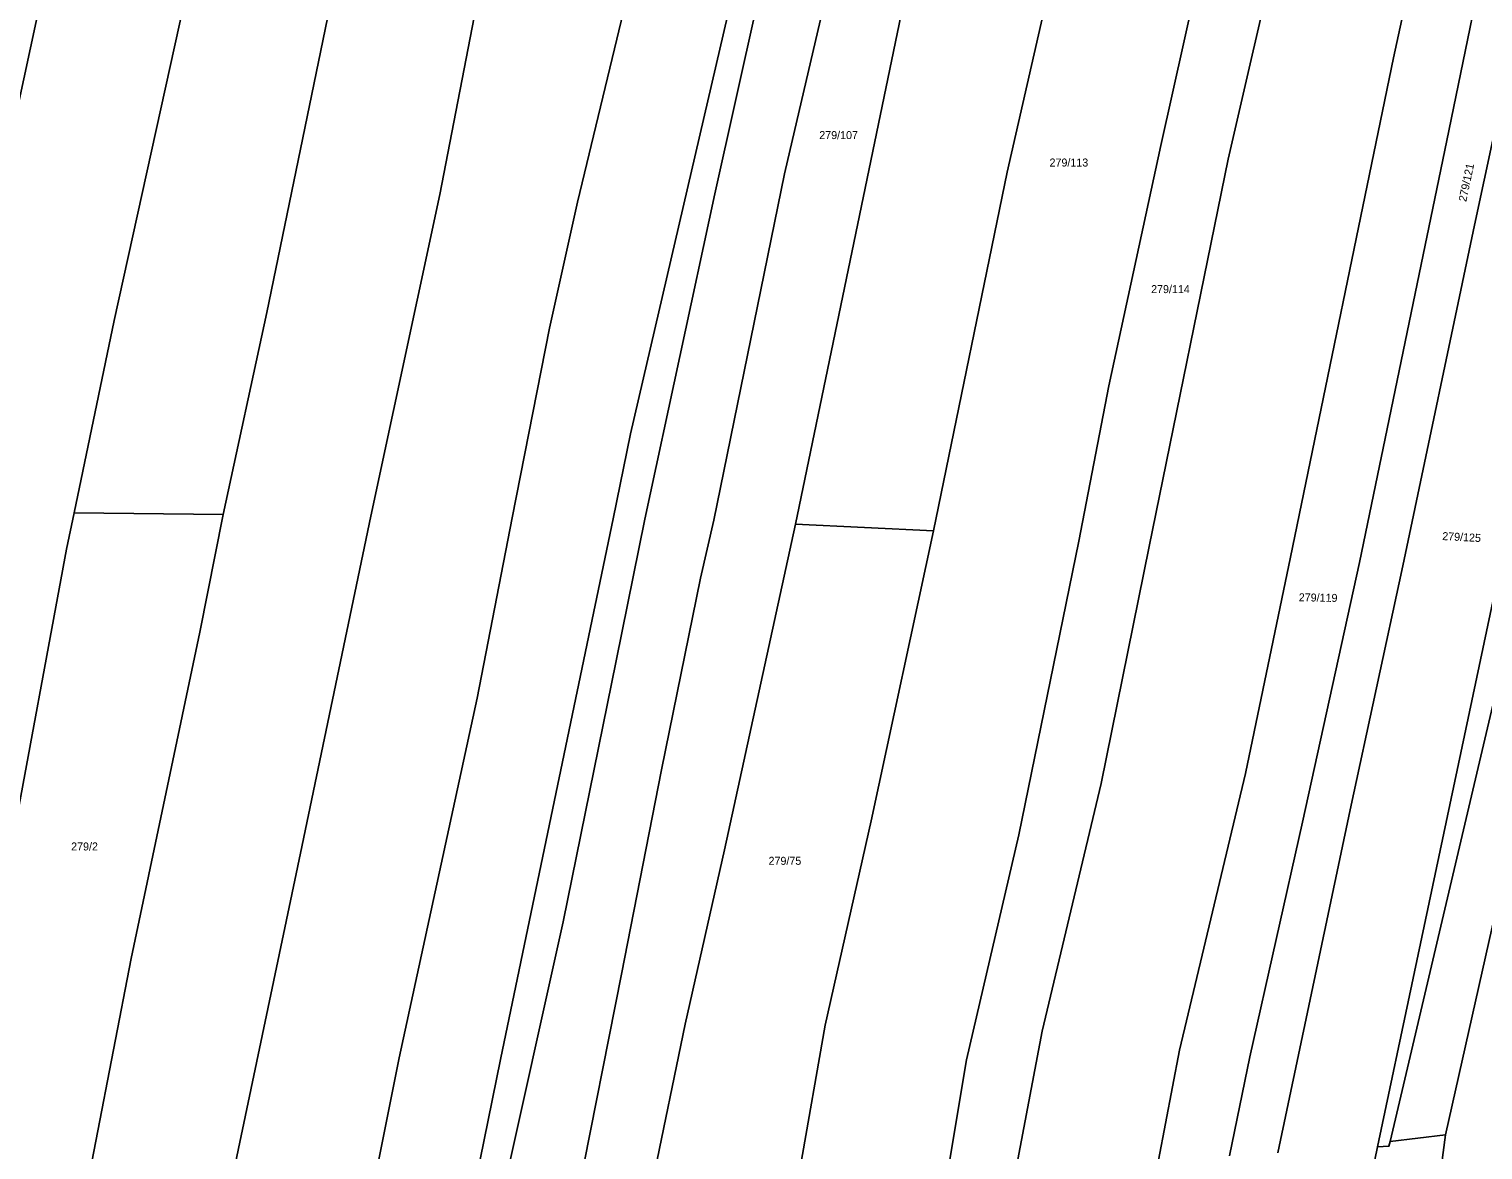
# Model space of a CAD drawing. Extents: x -776734 to -748832, y -1118122 to -976986.
# Drawn here: x -753275.1 to -752966.3, y -1114900.7 to -1114662.6 of the extents above; entities that cross this region are included whole.
import ezdxf

# ---------------------------------------------------------------- set-up
doc = ezdxf.new("R2010")
doc.units = 0
doc.layers.add('KM_Hranice parcel', color=7, linetype='Continuous')
doc.layers.add('KM_Parcelní čísla', color=7, linetype='Continuous')

msp = doc.modelspace()

# ---------------------------------------------------------------- linework, layer by layer
at = {"layer": 'KM_Hranice parcel'}
for p, q in [((-753112.36, -1114767.73), (-753078.66, -1114605.49)), ((-753233.89, -1114765.73), (-753265.56, -1114765.37)), ((-753083.04, -1114769.21), (-753112.36, -1114767.73)), ((-752974.31, -1114897.47), (-752986.06, -1114898.86)), ((-752988.72, -1114900.02), (-752992.9, -1114919.83))]:
    msp.add_line(p, q, dxfattribs=at)
for points in [[(-753326.11, -1114926.23), (-753317.74, -1114881.48), (-753296.03, -1114766.74), (-753295.7, -1114765.18), (-753285.26, -1114714.64), (-753270.38, -1114645.75), (-753262.54, -1114613.09), (-753253.99, -1114578.06), (-753242.92, -1114533.2), (-753229.75, -1114467.75), (-753214.48, -1114392.62), (-753201.31, -1114320.15), (-753191.66, -1114279.56)], [(-753162.83, -1114285.46), (-753178.22, -1114350.91), (-753197.68, -1114463.37), (-753206.28, -1114501), (-753209.82, -1114518.78), (-753225.59, -1114587.2), (-753241.18, -1114652.48), (-753257.05, -1114724.49), (-753265.56, -1114765.37)], [(-753233.89, -1114765.73), (-753224.61, -1114722.8), (-753211.75, -1114660.27), (-753193.21, -1114577.55), (-753182.26, -1114527.03), (-753171.13, -1114473.52), (-753159.61, -1114417.9), (-753145.67, -1114343.93), (-753133.48, -1114293.74)], [(-753233.7, -1114914.85), (-753217.47, -1114837.62), (-753202.57, -1114766.08), (-753187.86, -1114697.77), (-753179.3, -1114653.45), (-753168.66, -1114603.79), (-753159.07, -1114559.65), (-753147.81, -1114508.95), (-753135.86, -1114458.16), (-753132.99, -1114439.92), (-753119.03, -1114364.97), (-753111.96, -1114332.42), (-753103.7, -1114299.27)], [(-753202.86, -1114912.96), (-753196.54, -1114881.1), (-753179.94, -1114804.74), (-753172.5, -1114766.42), (-753164.58, -1114726.12), (-753158.67, -1114699.35), (-753147.41, -1114652.62), (-753133.93, -1114587.99), (-753116.45, -1114506.67), (-753099.09, -1114423.78), (-753085.35, -1114358.88), (-753073.79, -1114304.82)], [(-753181.91, -1114915.59), (-753175, -1114881.47), (-753166.34, -1114839.97), (-753151.09, -1114766.66), (-753147.42, -1114748.58), (-753124.96, -1114651.85), (-753111.4, -1114582.84), (-753088.5, -1114479.57), (-753082.41, -1114445.74), (-753066.82, -1114371.23), (-753053.46, -1114308.6)], [(-753174.8, -1114911.22), (-753161.71, -1114852.23), (-753150.45, -1114796.76), (-753144.34, -1114766.73), (-753129.5, -1114697.6), (-753107.35, -1114597.98), (-753086.49, -1114497.53), (-753065.55, -1114394.92), (-753055.27, -1114343.56), (-753047.11, -1114309.78)], [(-753083.04, -1114769.21), (-753067.36, -1114693.03), (-753056.52, -1114645.12), (-753039.88, -1114572.55), (-753015.26, -1114454.66), (-753002.2, -1114383.92), (-752996.69, -1114347.64)], [(-753079.6, -1114902.69), (-753076.05, -1114881.54), (-753064.88, -1114833.75), (-753052.18, -1114771.34), (-753045.81, -1114738.36), (-753034.75, -1114687.32), (-753019.74, -1114619.92), (-753015.56, -1114599.37), (-753012.63, -1114588.54), (-752993.34, -1114497.31), (-752981.27, -1114437.96)], [(-753065.11, -1114902.7), (-753059.93, -1114875.41), (-753047.44, -1114822.82), (-753037.25, -1114772.48), (-753020.44, -1114690.21), (-752998.89, -1114596.67), (-752973.28, -1114483.85)], [(-753035.22, -1114902.86), (-753030.76, -1114879.49), (-753016.74, -1114820.75), (-753007.19, -1114774.77), (-752985.34, -1114668.69), (-752977.68, -1114633.44), (-752960.36, -1114552.68), (-752959.4, -1114549.77)], [(-753020.14, -1114901.94), (-753015.82, -1114880.89), (-753004.67, -1114831.04), (-752992.55, -1114775.89), (-752973.57, -1114684.2), (-752964.06, -1114637.71), (-752949.38, -1114576.99)], [(-753093.45, -1114602.23), (-753114.66, -1114693.33), (-753129.66, -1114766.9), (-753132.52, -1114779.2), (-753140.82, -1114819.96), (-753149.27, -1114863.31), (-753158.58, -1114910.23)], [(-753009.89, -1114901.31), (-752994.51, -1114828.43), (-752983.39, -1114776.59), (-752968.12, -1114704.27), (-752953.14, -1114634.3), (-752944.93, -1114599.94)], [(-752988.72, -1114900.02), (-752981.16, -1114864.2), (-752962.94, -1114778.15), (-752956.22, -1114746.14), (-752940.8, -1114668.75)], [(-753265.56, -1114765.37), (-753267.16, -1114773.07), (-753279.16, -1114837.78), (-753295.48, -1114924.98)], [(-753264.7, -1114918.22), (-753253.41, -1114859.98), (-753238.85, -1114790.7), (-753233.89, -1114765.73)], [(-753112.36, -1114767.73), (-753127.45, -1114836.94), (-753135.8, -1114873.94), (-753142.68, -1114907.21)], [(-753111.37, -1114904.48), (-753106.02, -1114874.19), (-753096.27, -1114830.76), (-753083.04, -1114769.21)], [(-752948.11, -1114779.29), (-752957.76, -1114778.55), (-752986.06, -1114898.86)], [(-752974.31, -1114897.47), (-752960.17, -1114834.44), (-752948.11, -1114779.29)], [(-752986.06, -1114898.86), (-752986.3, -1114899.87), (-752988.72, -1114900.02)], [(-752977.72, -1114918.87), (-752976.01, -1114910.37), (-752974.31, -1114897.47)]]:
    msp.add_lwpolyline(points, dxfattribs=at)

# ---------------------------------------------------------------- texts
at = {"layer": 'KM_Parcelní čísla'}
for s, p in [('279/107', (-753107.3, -1114685.97)), ('279/113', (-753058.39, -1114691.8)), ('279/114', (-753036.82, -1114718.69)), ('279/2', (-753266.19, -1114837.06)), ('279/75', (-753118.07, -1114840.11))]:
    msp.add_text(s, height=1.7, dxfattribs=at).set_placement(p)
for s, rotation, p in [('279/121', 78, (-752969.898, -1114699.376)), ('279/125', 357, (-752975.024, -1114771.128)), ('279/119', 359, (-753005.474, -1114784.139))]:
    msp.add_text(s, height=1.7, rotation=rotation, dxfattribs=at).set_placement(p)

doc.saveas('drawing.dxf')
